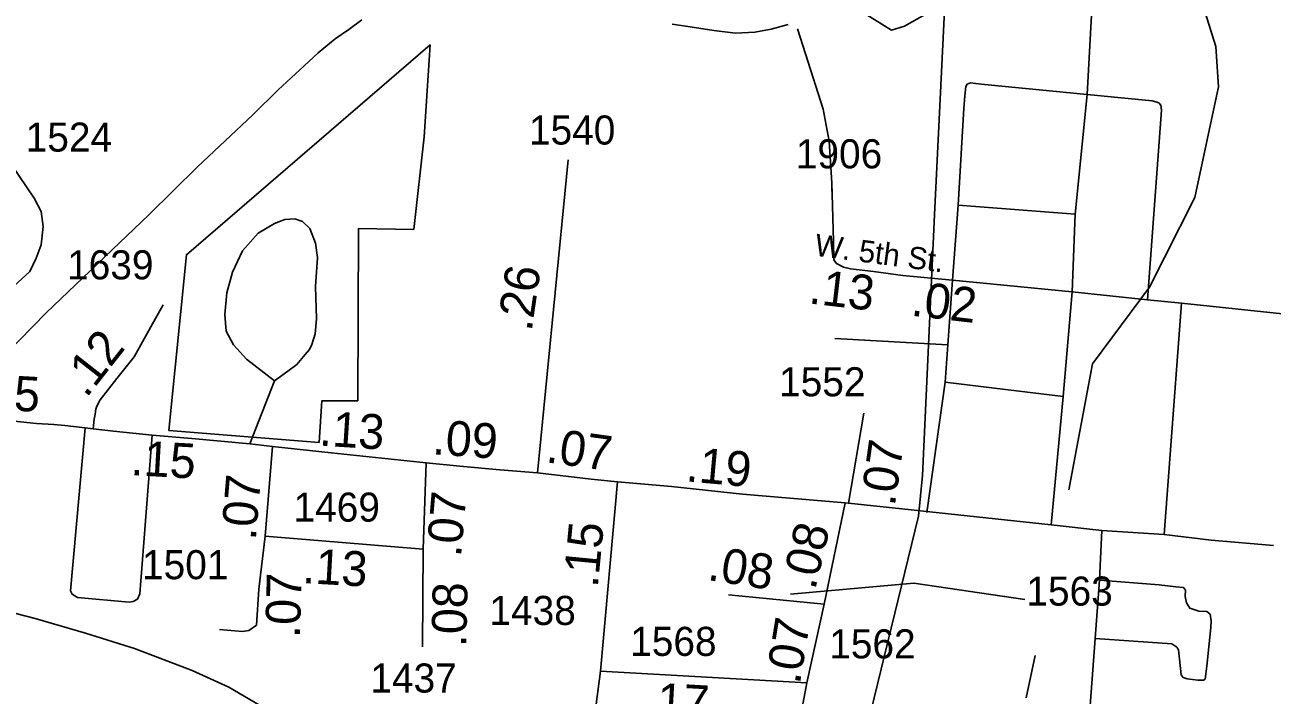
# Model space of a CAD drawing. Extents: x 2290615 to 2522933, y 819489 to 1012715.
# Drawn here: x 2385868 to 2391237, y 990702 to 993583 of the extents above; entities that cross this region are included whole.
import ezdxf

# ---------------------------------------------------------------- set-up
doc = ezdxf.new("R2010")
doc.units = 0
for name, color, linetype in [('Exist Boundary Political City Limit New', 7, 'Continuous'), ('Exist Boundary Political City Limit Old', 7, 'Continuous'), ('Exist Hydrographic Misc Water Feature', 7, 'Continuous'), ('Exist Railroad Mainline', 7, 'Continuous'), ('Exist Road Non-System Type 51', 7, 'Continuous'), ('Exist Road Secondary Mileage Hundredths English Label', 7, 'Continuous'), ('Exist Road Secondary Mileage Tenths English Label', 7, 'Continuous'), ('Exist Road Secondary Type 51 Attributed', 7, 'Continuous'), ('Exist Road Secondary Type 51 Label', 7, 'Continuous'), ('Exist Road Secondary Type 51 Number Label', 7, 'Continuous'), ('Exist Utilities Electrical Transmission Line', 7, 'Continuous'), ('Map Preparation Boundary City Limit Buffer Line', 7, 'Continuous')]:
    doc.layers.add(name, color=color, linetype=linetype)

msp = doc.modelspace()

# ---------------------------------------------------------------- linework, layer by layer
at = {"layer": 'Exist Boundary Political City Limit New'}
for points in [[(2389834.7, 993793.2), (2389783.4, 992767.3), (2389732, 991645.7), (2389714.9, 991471.4), (2389495.8, 990572), (2389165.5, 989202.6), (2388821.5, 989394), (2388409.6, 987574.3), (2388459.7, 987598.2), (2388518.4, 987617.1), (2388564.5, 987663.1), (2388585.3, 987695.1), (2388606.7, 987727.6), (2388616.2, 987735.6), (2388632.5, 987744.6), (2388658.7, 987742.6), (2388717.4, 987746.8), (2388764.3, 987787)], [(2387135.5, 991787.3), (2386488, 991839.4), (2386563.2, 992595.1), (2387613.3, 993497.5), (2387587, 993102.7), (2387541.8, 992704.2), (2387304.7, 992707.9), (2387300.9, 991967.2), (2387146.6, 991967.2), (2387135.5, 991787.3)]]:
    msp.add_lwpolyline(points, dxfattribs=at)
at = {"layer": 'Exist Boundary Political City Limit Old'}
for points in [[(2389834.7, 993793.2), (2389783.4, 992767.3), (2389732, 991645.7), (2389714.9, 991471.4), (2389495.8, 990572), (2389165.5, 989202.6), (2388821.5, 989394), (2388409.6, 987574.3), (2388459.7, 987598.2), (2388518.4, 987617.1), (2388564.5, 987663.1), (2388585.3, 987695.1), (2388606.7, 987727.6), (2388616.2, 987735.6), (2388632.5, 987744.6), (2388658.7, 987742.6), (2388717.4, 987746.8), (2388764.3, 987787)], [(2387135.5, 991787.3), (2386488, 991839.4), (2386563.2, 992595.1), (2387613.3, 993497.5), (2387587, 993102.7), (2387541.8, 992704.2), (2387304.7, 992707.9), (2387300.9, 991967.2), (2387146.6, 991967.2), (2387135.5, 991787.3)]]:
    msp.add_lwpolyline(points, dxfattribs=at)
at = {"layer": 'Exist Hydrographic Misc Water Feature'}
msp.add_lwpolyline([(2390362.3, 991583.7), (2390463.4, 992126.3), (2390709.4, 992454.9), (2390904.4, 992840.5), (2391006.3, 993317.4), (2390995.3, 993491), (2390934.4, 993682.1), (2390948.3, 993873.1), (2391063.3, 994058.4), (2391342.2, 994371.9)], dxfattribs=at)
at = {"layer": 'Exist Railroad Mainline'}
msp.add_lwpolyline([(2385655.6, 991097.3), (2385912.5, 991030.6), (2386129.4, 990967.5), (2386340.2, 990902.3), (2386587.5, 990807.6), (2386746.3, 990735.7), (2387034.5, 990565.6), (2387552.7, 990252.5), (2388149.3, 989892.4), (2388691.6, 989565.7), (2389254.1, 989211.2), (2389612.9, 989002), (2389859.1, 988841.2), (2390085, 988690.2), (2390248.6, 988566.4), (2390420.5, 988426.8), (2390511.4, 988355.9)], dxfattribs=at)
at = {"layer": 'Exist Road Non-System Type 51'}
for p, q in [((2390440.6, 993283.9), (2390523.2, 994726.1)), ((2390440.6, 993283.9), (2390523.2, 994726.1)), ((2390389.3, 992769.5), (2390440.6, 993283.9)), ((2390389.3, 992769.5), (2390440.6, 993283.9)), ((2389861.5, 992485.2), (2389886.4, 992808.3)), ((2389861.5, 992485.2), (2389886.4, 992808.3)), ((2389886.4, 992808.3), (2390389.3, 992769.5)), ((2389886.4, 992808.3), (2390389.3, 992769.5)), ((2390376.8, 992435.3), (2390389.3, 992769.5)), ((2390376.8, 992435.3), (2390389.3, 992769.5)), ((2389861.5, 992485.2), (2389841.1, 992206.9)), ((2389861.5, 992485.2), (2389841.1, 992206.9)), ((2389861.5, 992485.2), (2390376.8, 992435.3)), ((2389861.5, 992485.2), (2390376.8, 992435.3)), ((2390337.9, 991985), (2390376.8, 992435.3)), ((2390337.9, 991985), (2390376.8, 992435.3)), ((2390376.8, 992435.3), (2390701, 992400.7)), ((2390376.8, 992435.3), (2390701, 992400.7)), ((2390701, 992400.7), (2390846.5, 992386.8)), ((2390701, 992400.7), (2390846.5, 992386.8)), ((2390773.1, 991392.6), (2390846.5, 992386.8)), ((2390773.1, 991392.6), (2390846.5, 992386.8)), ((2390846.5, 992386.8), (2391309.3, 992338.3)), ((2390846.5, 992386.8), (2391309.3, 992338.3)), ((2389354.1, 992234.4), (2389841.1, 992206.9)), ((2389354.1, 992234.4), (2389841.1, 992206.9)), ((2389841.1, 992206.9), (2389830.3, 992046.7)), ((2389841.1, 992206.9), (2389830.3, 992046.7)), ((2386942.7, 992053), (2386836, 991781.2)), ((2386942.7, 992053), (2386836, 991781.2)), ((2389830.3, 992046.7), (2389750.6, 991486.9)), ((2389830.3, 992046.7), (2389750.6, 991486.9)), ((2389830.3, 992046.7), (2390337.9, 991985)), ((2389830.3, 992046.7), (2390337.9, 991985)), ((2390337.9, 991985), (2390286.3, 991433.6)), ((2390337.9, 991985), (2390286.3, 991433.6)), ((2390494.6, 991195.7), (2390504.3, 991408.6)), ((2390494.6, 991195.7), (2390504.3, 991408.6)), ((2390475.2, 990944.8), (2390494.6, 991195.7)), ((2390475.2, 990944.8), (2390494.6, 991195.7)), ((2390447.5, 990576), (2390475.2, 990944.8)), ((2390447.5, 990576), (2390475.2, 990944.8)), ((2390178.7, 990689.7), (2390217.5, 990871.3)), ((2390178.7, 990689.7), (2390217.5, 990871.3))]:
    msp.add_line(p, q, dxfattribs=at)
for points in [[(2385609.9, 991988.6), (2385959.1, 992345.2), (2386401.4, 992767), (2386610.6, 992973.7), (2386849.6, 993196.9), (2386958.1, 993304.2), (2387070.7, 993407.7), (2387130.1, 993462.6), (2387203.2, 993523.4), (2387262.7, 993564.3), (2387318.1, 993605)], [(2388654.1, 993586.7), (2388750.3, 993572), (2388834.5, 993559.1), (2388926.6, 993548.3), (2389010.5, 993551.5), (2389080.4, 993564.4), (2389154, 993585.2)], [(2389194, 993566.2), (2389228.3, 993458.6), (2389304.9, 993220.6), (2389330.1, 993083.3), (2389341.5, 992904.8), (2389342.8, 992856.2)], [(2389194, 993566.2), (2389228.3, 993458.6), (2389304.9, 993220.6), (2389330.1, 993083.3), (2389341.5, 992904.8), (2389342.5, 992869.1)], [(2389886.4, 992808.3), (2389910.8, 993223.5), (2389914.1, 993278.3), (2389918.3, 993318.6), (2389923.8, 993328.3), (2389939, 993333.8), (2389984.8, 993328.3), (2390440.6, 993283.9)], [(2389886.4, 992808.3), (2389910.8, 993223.5), (2389914.1, 993278.3), (2389918.3, 993318.6), (2389923.8, 993328.3), (2389939, 993333.8), (2389984.8, 993328.3), (2390440.6, 993283.9)], [(2390440.6, 993283.9), (2390720.4, 993256.2), (2390737.1, 993252), (2390749.5, 993247.8), (2390757.8, 993238.1), (2390760.6, 993216), (2390701, 992400.7)], [(2390440.6, 993283.9), (2390720.4, 993256.2), (2390737.1, 993252), (2390749.5, 993247.8), (2390757.8, 993238.1), (2390760.6, 993216), (2390701, 992400.7)], [(2386942.7, 992053), (2386822.1, 992145.9), (2386766.7, 992206.9), (2386734.8, 992266.5), (2386729.3, 992338.6), (2386737.6, 992431.5), (2386761.2, 992520.3), (2386805.4, 992612.3), (2386872.4, 992687.1), (2386941.9, 992730), (2386987.6, 992746.7), (2387029.5, 992749.2), (2387063.6, 992737.6), (2387095.1, 992707.4), (2387118.9, 992644.4), (2387127.6, 992582.5), (2387119.3, 992458.5), (2387122.8, 992319.2), (2387117.2, 992255.4), (2387103.4, 992209.7), (2387093.7, 992187.5), (2387074.3, 992165.3), (2387038.3, 992123.7), (2386999.5, 992094.6), (2386942.7, 992053)], [(2386127.2, 991850.6), (2386064.3, 991150.3), (2386071.2, 991135.1), (2386094.8, 991121.2), (2386316.4, 991100.4), (2386334.4, 991103.2), (2386352.5, 991114.3), (2386363.5, 991136.5), (2386416.2, 991818.7)], [(2386127.2, 991850.6), (2386064.3, 991150.3), (2386071.2, 991135.1), (2386094.8, 991121.2), (2386316.4, 991100.4), (2386334.4, 991103.2), (2386352.5, 991114.3), (2386363.5, 991136.5), (2386416.2, 991818.7)], [(2390494.6, 991195.7), (2390750.9, 991175), (2390823, 991166.6), (2390856.2, 991163.9), (2390864.5, 991152.8), (2390863.1, 991125), (2390868.7, 991098.7), (2390882.5, 991075), (2390921.3, 991062.5), (2390956, 991061.3), (2390971.2, 991048.8), (2390975.4, 991021), (2390974, 990991.9), (2390956, 990825.5), (2390949, 990770.1), (2390941.4, 990765.2), (2390917.2, 990765.9), (2390872.1, 990770.8), (2390854.1, 990777), (2390845.3, 990788.3), (2390834, 990896.3), (2390827.1, 990907.3), (2390805, 990921.9), (2390475.2, 990944.8)], [(2390494.6, 991195.7), (2390750.9, 991175), (2390823, 991166.6), (2390856.2, 991163.9), (2390864.5, 991152.8), (2390863.1, 991125), (2390868.7, 991098.7), (2390882.5, 991075), (2390921.3, 991062.5), (2390956, 991061.3), (2390971.2, 991048.8), (2390975.4, 991021), (2390974, 990991.9), (2390956, 990825.5), (2390949, 990770.1), (2390941.4, 990765.2), (2390917.2, 990765.9), (2390872.1, 990770.8), (2390854.1, 990777), (2390845.3, 990788.3), (2390834, 990896.3), (2390827.1, 990907.3), (2390805, 990921.9), (2390475.2, 990944.8)], [(2386705.3, 990983.8), (2386805.4, 990975.1), (2386831.4, 990979.6), (2386865.1, 991002)]]:
    msp.add_lwpolyline(points, dxfattribs=at)
at = {"layer": 'Exist Road Secondary Type 51 Attributed'}
for p, q in [((2388075.3, 991656.9), (2388206.8, 993003.3)), ((2389414.1, 991526.9), (2389479.3, 991914)), ((2386934.4, 991770.1), (2386902.1, 991384.3)), ((2387594.8, 991700.5), (2387582.3, 991328.8)), ((2388419.2, 991618.6), (2388345.8, 990804.7)), ((2389398.7, 991528.5), (2389308.6, 991091.8)), ((2387582.3, 991328.8), (2386902.1, 991384.3)), ((2387582.3, 991328.8), (2387580, 990909.1)), ((2389308.6, 991091.8), (2388897.2, 991132)), ((2389308.6, 991091.8), (2389233.8, 990753.4))]:
    msp.add_line(p, q, dxfattribs=at)
for points in [[(2385677.8, 992318.7), (2385763, 992399.4), (2385820.5, 992459.3), (2385889.3, 992522.9), (2385916.9, 992580.5), (2385937.7, 992638.1), (2385946.9, 992716.4), (2385937.7, 992780.9), (2385907.7, 992838.5), (2385781.1, 993025), (2385675.6, 993178.5), (2385588.1, 993312.1), (2385526, 993408.8), (2385429.5, 993551.3), (2385374.3, 993631.9), (2385349, 993684.9), (2385337.5, 993719.4)], [(2389342.8, 992856.2), (2389348.4, 992653.1), (2389350.7, 992573), (2389362.1, 992557), (2389391.8, 992541), (2389422.7, 992534.1), (2389521, 992522.7), (2389648.1, 992506), (2389861.5, 992485.2)], [(2386162.4, 991846.9), (2386166.2, 991887.9), (2386169.9, 991909.4), (2386173.4, 991931.4), (2386177.1, 991943.2), (2386191.4, 991971.5), (2386263.8, 992062.7), (2386338.6, 992155.6), (2386410.6, 992284.5), (2386463.3, 992380.2)], [(2385387, 991862.9), (2385438.8, 991875.6), (2385486, 991882.5), (2385538.9, 991883.7), (2385631, 991888.3), (2385688.6, 991889.4), (2385730.7, 991888.3), (2385786, 991883.7), (2385849.3, 991876.8), (2385918.3, 991869.9), (2385993.1, 991865.3), (2386040.3, 991860.7), (2386127.2, 991850.6), (2386162.4, 991846.9)], [(2386162.4, 991846.9), (2386249.9, 991836.7), (2386416.2, 991818.7), (2386586.2, 991804.4), (2386836, 991781.2), (2386934.4, 991770.1)], [(2386934.4, 991770.1), (2387186.1, 991743.4), (2387594.8, 991700.5)], [(2387594.8, 991700.5), (2387740.3, 991685.2), (2387912.1, 991670), (2388075.3, 991656.9)], [(2388075.3, 991656.9), (2388305.6, 991629.7), (2388419.2, 991618.6)], [(2388419.2, 991618.6), (2388651.9, 991597.9), (2388956.7, 991566), (2389398.7, 991528.5)], [(2389398.7, 991528.5), (2389414.1, 991526.9)], [(2389414.1, 991526.9), (2389642.5, 991502.5)], [(2389642.5, 991502.5), (2390286.3, 991433.6), (2390504.3, 991408.6), (2390773.1, 991392.6), (2390975.4, 991367.7), (2391242.8, 991344.1)], [(2386902.1, 991384.3), (2386875.8, 991156.9), (2386865.1, 991002)], [(2388345.8, 990804.7), (2388294.9, 990411.8), (2388293.7, 990371.7), (2388298.3, 990348.8), (2388314.3, 990336.3), (2388336, 990326), (2388387.5, 990316.8), (2388458.4, 990304.2)], [(2388345.8, 990804.7), (2389233.8, 990753.4)], [(2389233.8, 990753.4), (2389185.5, 990493), (2389132.9, 990291.6)]]:
    msp.add_lwpolyline(points, dxfattribs=at)
at = {"layer": 'Exist Road Secondary Type 51 Number Label'}
msp.add_lwpolyline([(2389163.4, 991136), (2389694.4, 991183.2), (2390173.4, 991112.4)], dxfattribs=at)
at = {"layer": 'Exist Utilities Electrical Transmission Line'}
msp.add_lwpolyline([(2385859.3, 995039.4), (2386001.3, 995041.4), (2386227.7, 995010.3), (2386624.1, 994961.6), (2386960.6, 994920.2), (2387084.9, 994901.7), (2387275.6, 994852.3), (2387574.6, 994764.3), (2387749.2, 994718.6), (2387791.5, 994691.2), (2388067.7, 994526.8), (2388164.5, 994468.1), (2388763.4, 994086.1), (2389152.8, 993839.4), (2389598.3, 993561.3), (2389654, 993578), (2390017.3, 993784.8), (2390412.6, 993988), (2390773.8, 994188.8)], dxfattribs=at)
at = {"layer": 'Map Preparation Boundary City Limit Buffer Line'}
for points in [[(2389834.7, 993793.2), (2389783.4, 992767.3), (2389732, 991645.7), (2389714.9, 991471.4), (2389495.8, 990572), (2389165.5, 989202.6), (2388821.5, 989394), (2388409.6, 987574.3), (2388459.7, 987598.2), (2388518.4, 987617.1), (2388564.5, 987663.1), (2388585.3, 987695.1), (2388606.7, 987727.6), (2388616.2, 987735.6), (2388632.5, 987744.6), (2388658.7, 987742.6), (2388717.4, 987746.8), (2388764.3, 987787)], [(2387135.5, 991787.3), (2386488, 991839.4), (2386563.2, 992595.1), (2387613.3, 993497.5), (2387587, 993102.7), (2387541.8, 992704.2), (2387304.7, 992707.9), (2387300.9, 991967.2), (2387146.6, 991967.2), (2387135.5, 991787.3)]]:
    msp.add_lwpolyline(points, dxfattribs=at)

# ---------------------------------------------------------------- texts
at = {"layer": 'Exist Road Secondary Mileage Hundredths English Label'}
msp.add_text('.07', height=150, rotation=85.2202, dxfattribs=at).set_placement((2386861.8, 991364.7))
at = {"layer": 'Exist Road Secondary Mileage Tenths English Label'}
for s, rotation, p in [('.26', 81.7421, (2388049.1, 992262)), ('.13', 353.3621, (2389239.1, 992386.1)), ('.02', 353.3621, (2389679.2, 992333.5)), ('.12', 51.9197, (2386132.4, 991975.5)), ('.15', 356.8082, (2385650.8, 991934.3)), ('.13', 356.2825, (2387132.7, 991774.7)), ('.09', 355.8553, (2387619.9, 991737.4)), ('.07', 352.0874, (2388107.4, 991703)), ('.15', 356.7886, (2386321.3, 991647.6)), ('.07', 81.8234, (2389612.6, 991510.5)), ('.19', 354.8136, (2388710.6, 991621)), ('.07', 85.0795, (2387745.3, 991292.3)), ('.15', 84.468, (2388333.9, 991160.9)), ('.08', 76.5704, (2389269.7, 991149.9)), ('.13', 356.7886, (2387060.4, 991183.2)), ('.08', 351.0758, (2388802.8, 991196.7)), ('.07', 88.4245, (2387052.1, 990945.8)), ('.08', 88.7974, (2387768.1, 990906.3)), ('.07', 80.6755, (2389203.8, 990744.2)), ('.17', 356.7886, (2388531.3, 990607.6))]:
    msp.add_text(s, height=150, rotation=rotation, dxfattribs=at).set_placement(p)
at = {"layer": 'Exist Road Secondary Type 51 Label'}
msp.add_text('W. 5th St.', height=95, rotation=352.5285, dxfattribs=at).set_placement((2389264.4, 992591.2))
at = {"layer": 'Exist Road Secondary Type 51 Number Label'}
for s, p in [('1540', (2388038, 993068.9)), ('1524', (2385871.5, 993038.4)), ('1906', (2389186.9, 992966.6)), ('1639', (2386049.8, 992489.1)), ('1552', (2389114.8, 991986.2)), ('1469', (2387024.5, 991447.2)), ('1501', (2386372.3, 991199.7)), ('1563', (2390179.4, 991086.1)), ('1438', (2387867.8, 991002.9)), ('1568', (2388473.8, 990869.9)), ('1562', (2389330.7, 990859.2)), ('1437', (2387355.3, 990712.2))]:
    msp.add_text(s, height=125, dxfattribs=at).set_placement(p)

doc.saveas('drawing.dxf')
